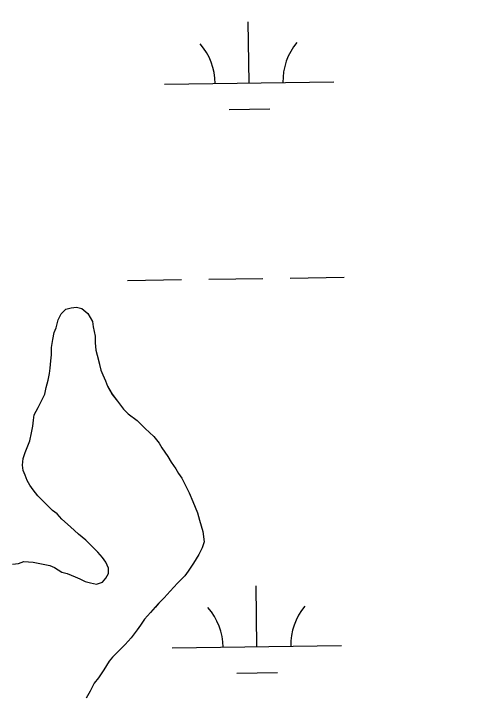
# Model space of a CAD drawing. Extents: x 3767014 to 3805179, y 361544 to 387384.
# Drawn here: x 3789048.9 to 3789328.6, y 371565.3 to 371965.9 of the extents above; entities that cross this region are included whole.
import ezdxf

# ---------------------------------------------------------------- set-up
doc = ezdxf.new("R2010")
doc.units = 0
for name, color, linetype in [('V-RIVR-EDGE', 7, 'Continuous'), ('V-TOPO-SHOR', 7, 'Continuous'), ('V-WETL-SWMP', 7, 'Continuous')]:
    doc.layers.add(name, color=color, linetype=linetype)

msp = doc.modelspace()

# ---------------------------------------------------------------- linework, layer by layer
at = {"layer": 'V-RIVR-EDGE'}
msp.add_spline([(3785266.865, 377529.211), (3785342.8, 377494.248), (3785391.258, 377467.439), (3785439.72, 377442.249), (3785475.246, 377418.707), (3785525.316, 377389.469), (3785575.383, 377359.422), (3785621.413, 377331.811), (3785722.351, 377269.288), (3785796.661, 377231.094), (3785852.385, 377199.415), (3785928.324, 377166.069), (3785964.678, 377149.804), (3786028.506, 377124.576), (3786060.018, 377113.175), (3786092.316, 377092.068), (3786117.34, 377073.405), (3786135.083, 377053.143), (3786154.458, 377039.347), (3786176.258, 377024.735), (3786206.946, 377006.867), (3786256.211, 376979.248), (3786328.098, 376942.677), (3786374.949, 376919.917), (3786491.265, 376862.208), (3786553.467, 376833.749), (3786619.713, 376805.279), (3786729.589, 376759.718), (3786796.656, 376736.099), (3786845.136, 376718.187), (3786867.767, 376712.469), (3787003.51, 376661.992), (3787089.16, 376631.048), (3787163.496, 376603.367), (3787230.559, 376578.13), (3787257.223, 376568.359), (3787300.044, 376551.27), (3787354.992, 376532.533), (3787409.127, 376512.181), (3787544.074, 376466.558), (3787612.756, 376442.126), (3787657.197, 376425.841), (3787730.724, 376398.162), (3787781.63, 376380.244), (3787834.96, 376361.511), (3787891.524, 376341.961), (3787940, 376322.432), (3787998.976, 376297.215), (3788050.697, 376281.721), (3788117.768, 376259.719), (3788176.757, 376240.164), (3788221.198, 376223.879), (3788259.981, 376209.226), (3788406.252, 376164.383), (3788541.215, 376125.23), (3788606.67, 376104.041), (3788679.39, 376077.173), (3788748.889, 376055.974), (3788871.693, 376005.528), (3788969.454, 375966.467), (3789047.013, 375933.926), (3789119.723, 375903.014), (3789155.253, 375881.09), (3789182.716, 375867.274), (3789214.225, 375854.256), (3789257.04, 375834.74), (3789281.286, 375828.21), (3789303.105, 375821.686), (3789328.955, 375809.491), (3789367.724, 375789.177), (3789414.577, 375767.225), (3789468.708, 375745.255), (3789509.105, 375728.981), (3789555.157, 375710.266), (3789585.849, 375694.015), (3789620.578, 375675.328), (3789681.97, 375646.062), (3789753.859, 375610.3), (3789792.633, 375591.603), (3789842.712, 375566.408), (3789897.64, 375539.584), (3789938.019, 375516.03), (3789968.727, 375506.25), (3790004.289, 375497.265), (3790030.972, 375494.773), (3790047.128, 375487.455), (3790077.007, 375469.589), (3790124.633, 375433.077), (3790192.442, 375382.768), (3790252.165, 375332.478), (3790290.91, 375302.459), (3790337.741, 375271.611), (3790406.357, 375220.491), (3790469.329, 375175.855), (3790570.248, 375106.054), (3790647.751, 375050.868), (3790691.367, 375028.115), (3790744.667, 374997.251), (3790806.838, 374955.852), (3790873.863, 374915.249), (3790932, 374877.903), (3791002.231, 374825.97), (3791052.265, 374782.175), (3791082.927, 374753.793), (3791131.331, 374705.149), (3791170.05, 374664.616), (3791192.631, 374638.681), (3791220.891, 374620.01), (3791288.67, 374557.569), (3791322.577, 374533.223), (3791362.944, 374504.817), (3791396.042, 374480.473), (3791434.785, 374449.645), (3791482.407, 374411.517), (3791534.052, 374365.291), (3791646.192, 374254.216), (3791707.514, 374196.644), (3791738.968, 374161.791), (3791773.65, 374123.694), (3791803.497, 374092.888), (3791829.321, 374070.18), (3791830.912, 374059.662), (3791837.316, 374032.958), (3791849.409, 374017.562), (3791884.123, 373992.405), (3791930.977, 373971.262), (3791954.393, 373955.838), (3791993.134, 373924.202), (3792026.979, 373874.785), (3792047.912, 373836.722), (3792063.186, 373799.482), (3792086.509, 373746.857), (3792112.249, 373690.181), (3792141.261, 373648.864), (3792158.993, 373624.558), (3792177.552, 373607.528), (3792214.702, 373586.409), (3792255.083, 373563.665), (3792301.119, 373538.48), (3792346.34, 373510.871), (3792382.671, 373485.71), (3792422.225, 373455.689), (3792479.537, 373411.875), (3792548.144, 373356.711), (3792619.168, 373298.307), (3792672.431, 373252.077), (3792709.534, 373212.357), (3792750.656, 373162.113), (3792839.385, 373068.08), (3792888.572, 373008.92), (3792945.027, 372945.699), (3792999.062, 372884.91), (3793053.898, 372820.884), (3793149.89, 372720.363), (3793208.761, 372653.092), (3793261.195, 372598.777), (3793315.232, 372538.796), (3793358.792, 372493.399), (3793409.592, 372432.618), (3793462.809, 372367.787), (3793498.283, 372323.219), (3793536.997, 372280.26), (3793578.124, 372232.443), (3793604.724, 372196.792), (3793668.438, 372125.466), (3793703.128, 372090.604), (3793760.41, 372034.66), (3793806.384, 371984.404), (3793839.438, 371942.268), (3793939.427, 371823.136), (3793981.333, 371763.186), (3794029.674, 371688.662), (3794050.609, 371651.408), (3794073.177, 371620.62), (3794178.796, 371488.535), (3794237.625, 371404.28), (3794268.243, 371358.106), (3794301.293, 371314.353), (3794332.724, 371269.794), (3794395.613, 371192), (3794429.476, 371149.862), (3794472.201, 371093.953), (3794523.788, 371024.274), (3794601.175, 370922.181), (3794640.679, 370871.942), (3794687.421, 370805.509), (3794733.389, 370752.828), (3794829.339, 370635.323), (3794895.463, 370557.521), (3794959.948, 370470.826), (3795013.158, 370403.569), (3795070.394, 370329.023), (3795159.854, 370203.448), (3795225.98, 370126.454), (3795296.13, 370041.363), (3795379.18, 369940.065), (3795459.001, 369841.201), (3795508.163, 369772.337), (3795554.103, 369708.333), (3795661.315, 369566.538), (3795715.338, 369500.897), (3795762.105, 369444.169), (3795798.366, 369390.703), (3795915.247, 369234.327), (3795963.601, 369165.465), (3796028.082, 369077.153), (3796043.387, 369052.853), (3796054.672, 369037.459), (3796077.242, 369007.48), (3796148.213, 368927.239), (3796183.677, 368878.627), (3796226.382, 368814.631), (3796275.531, 368740.105), (3796314.222, 368688.25), (3796353.714, 368633.158), (3796401.268, 368567.533), (3796456.873, 368487.33), (3796513.292, 368409.551), (3796545.533, 368365.8), (3796626.113, 368246.716), (3796670.449, 368188.377), (3796704.298, 368140.578), (3796751.041, 368074.145), (3796787.308, 368023.105), (3796838.907, 367958.278), (3796844.528, 367942.09), (3796845.295, 367925.104), (3796846.094, 367921.059), (3796852.559, 367919.425), (3796863.071, 367918.59), (3796875.166, 367904.003), (3796903.398, 367874.01), (3796931.629, 367844.017), (3796952.579, 367812.424), (3796982.392, 367767.87), (3797007.371, 367730.606), (3797037.194, 367690.095), (3797062.185, 367657.684), (3797075.869, 367631.77), (3797095.223, 367609.078), (3797126.665, 367569.372), (3797156.484, 367527.244), (3797212.099, 367451.085), (3797254.808, 367388.706), (3797302.183, 367327.228)], degree=3, dxfattribs=at)
at = {"layer": 'V-TOPO-SHOR'}
for points in [[(3789073.018, 371639.063), (3789077.354, 371636.292), (3789080.51, 371635.496), (3789085.243, 371633.511), (3789088.004, 371632.321), (3789091.157, 371630.736), (3789094.313, 371629.942), (3789097.865, 371629.145), (3789101.418, 371630.32), (3789103.396, 371632.686), (3789104.981, 371635.445), (3789104.99, 371638.603), (3789103.417, 371642.158), (3789101.449, 371644.925), (3789098.692, 371648.089), (3789095.147, 371651.648), (3789091.604, 371655.208), (3789087.268, 371658.769), (3789082.542, 371663.121), (3789077.42, 371667.473), (3789074.663, 371670.637), (3789071.902, 371672.618), (3789069.541, 371674.989), (3789065.996, 371678.551), (3789063.237, 371681.318), (3789060.483, 371684.877), (3789058.514, 371687.644), (3789056.942, 371690.411), (3789055.764, 371693.571), (3789054.584, 371696.336), (3789054.197, 371699.494), (3789054.601, 371703.44), (3789055.793, 371706.989), (3789057.38, 371710.934), (3789058.57, 371713.695), (3789059.368, 371718.43), (3789060.165, 371722.376), (3789060.569, 371725.927), (3789060.97, 371729.083), (3789063.346, 371733.421), (3789065.328, 371737.363), (3789067.311, 371741.306), (3789068.107, 371745.252), (3789069.301, 371749.592), (3789070.098, 371753.536), (3789070.499, 371756.694), (3789070.903, 371761.034), (3789071.306, 371764.585), (3789071.314, 371768.927), (3789072.113, 371773.662), (3789072.912, 371777.609), (3789074.102, 371780.369), (3789075.296, 371785.102), (3789076.883, 371788.651), (3789079.65, 371791.41), (3789082.81, 371792.192), (3789085.968, 371792.579), (3789089.124, 371791.785), (3789092.671, 371789.014), (3789095.423, 371784.273), (3789095.813, 371781.113), (3789096.984, 371775.585), (3789096.978, 371771.639), (3789097.363, 371767.295), (3789098.93, 371761.372), (3789100.494, 371755.447), (3789101.674, 371752.682), (3789103.245, 371749.127), (3789104.422, 371745.967), (3789107.177, 371741.224), (3789110.325, 371737.269), (3789113.868, 371732.526), (3789116.624, 371729.757), (3789121.748, 371725.798), (3789126.475, 371721.053), (3789131.595, 371716.306), (3789134.745, 371712.351), (3789136.32, 371709.586), (3789139.861, 371704.448), (3789141.827, 371701.286), (3789144.582, 371697.331), (3789146.154, 371694.566), (3789148.123, 371691.799), (3789150.875, 371686.268), (3789152.448, 371683.106), (3789154.803, 371677.969), (3789157.554, 371671.254), (3789158.729, 371666.91), (3789160.687, 371660.197), (3789161.465, 371654.274), (3789160.273, 371650.723), (3789158.293, 371646.78), (3789155.125, 371641.656), (3789151.956, 371636.925), (3789149.976, 371634.167), (3789145.626, 371629.833), (3789141.274, 371625.106), (3789137.713, 371621.168), (3789134.548, 371618.016), (3789132.57, 371615.653), (3789129.801, 371612.501)], [(3789048.156, 371641.089), (3789051.709, 371641.476), (3789054.869, 371642.654), (3789060.392, 371642.248), (3789066.311, 371641.052), (3789070.258, 371640.253), (3789073.018, 371639.063)], [(3789129.801, 371612.501), (3789126.24, 371608.56), (3789123.864, 371605.011), (3789121.886, 371602.255), (3789118.322, 371597.524), (3789114.763, 371593.585), (3789111.599, 371590.434), (3789107.247, 371586.1), (3789105.268, 371583.737), (3789102.102, 371578.613), (3789098.934, 371573.882), (3789096.558, 371570.73), (3789094.18, 371565.999), (3789091.805, 371562.054)]]:
    msp.add_lwpolyline(points, dxfattribs=at)
at = {"layer": 'V-WETL-SWMP'}
for p, q in [((3789187.897, 371924.919), (3789187.397, 371960.916)), ((3789137.901, 371924.225), (3789237.892, 371925.614)), ((3789176.112, 371909.323), (3789200.11, 371909.656)), ((3789164.094, 371809.145), (3789196.091, 371809.59)), ((3789212.09, 371809.812), (3789244.087, 371810.257)), ((3789116.099, 371808.479), (3789148.096, 371808.923)), ((3789192.517, 371592.276), (3789192.017, 371628.273)), ((3789142.522, 371591.582), (3789242.513, 371592.971)), ((3789180.733, 371576.68), (3789204.731, 371577.014))]:
    msp.add_line(p, q, dxfattribs=at)
for points in [[(3789055.764, 371693.57), (3789054.585, 371696.336), (3789054.197, 371699.494), (3789054.6, 371703.44), (3789055.792, 371706.99), (3789057.379, 371710.934), (3789058.569, 371713.695), (3789059.368, 371718.43), (3789060.166, 371722.375), (3789060.568, 371725.927), (3789060.969, 371729.084), (3789063.346, 371733.42), (3789067.31, 371741.306), (3789068.108, 371745.252), (3789069.301, 371749.591), (3789070.098, 371753.537), (3789070.5, 371756.694), (3789070.903, 371761.035), (3789071.306, 371764.586), (3789071.315, 371768.928), (3789072.114, 371773.663), (3789072.912, 371777.608), (3789074.101, 371780.369), (3789075.295, 371785.103), (3789076.882, 371788.652), (3789079.65, 371791.409), (3789082.81, 371792.192), (3789085.968, 371792.58), (3789089.124, 371791.784), (3789092.671, 371789.014), (3789095.424, 371784.272), (3789095.812, 371781.113), (3789096.985, 371775.585), (3789096.977, 371771.638), (3789097.362, 371767.295), (3789100.495, 371755.447), (3789101.674, 371752.682), (3789103.245, 371749.126), (3789104.423, 371745.966), (3789107.176, 371741.223), (3789110.325, 371737.27), (3789113.868, 371732.526), (3789116.625, 371729.757), (3789121.748, 371725.799), (3789126.475, 371721.053), (3789131.596, 371716.306), (3789134.746, 371712.352), (3789136.319, 371709.586), (3789139.861, 371704.447), (3789141.827, 371701.285), (3789144.582, 371697.332), (3789146.155, 371694.566), (3789148.123, 371691.799), (3789152.447, 371683.106), (3789154.804, 371677.97), (3789157.553, 371671.254), (3789158.729, 371666.91), (3789160.688, 371660.196), (3789161.465, 371654.273), (3789160.274, 371650.723), (3789158.292, 371646.78), (3789155.124, 371641.656), (3789151.956, 371636.926), (3789149.977, 371634.167), (3789145.626, 371629.834), (3789141.274, 371625.107), (3789137.713, 371621.167), (3789134.549, 371618.016), (3789132.571, 371615.652), (3789129.801, 371612.5), (3789126.24, 371608.56), (3789123.865, 371605.012), (3789121.885, 371602.254), (3789118.323, 371597.524), (3789114.763, 371593.585), (3789107.247, 371586.101), (3789105.269, 371583.737), (3789102.101, 371578.612), (3789098.933, 371573.882), (3789096.558, 371570.729), (3789094.18, 371565.998), (3789091.804, 371562.055)], [(3789048.155, 371641.089), (3789051.708, 371641.476), (3789054.868, 371642.654), (3789060.393, 371642.248), (3789070.257, 371640.254), (3789073.018, 371639.064), (3789077.354, 371636.292), (3789080.51, 371635.496), (3789085.242, 371633.512), (3789088.003, 371632.322), (3789091.157, 371630.737), (3789094.313, 371629.941), (3789097.864, 371629.144), (3789101.419, 371630.321), (3789103.397, 371632.685), (3789104.982, 371635.445), (3789104.989, 371638.602), (3789103.417, 371642.158), (3789101.449, 371644.925), (3789098.693, 371648.089), (3789091.603, 371655.208), (3789087.268, 371658.77), (3789082.541, 371663.121), (3789077.419, 371667.474), (3789074.662, 371670.637), (3789071.903, 371672.617), (3789063.238, 371681.318), (3789060.482, 371684.877), (3789058.514, 371687.644), (3789056.941, 371690.41), (3789055.764, 371693.57)]]:
    msp.add_lwpolyline(points, dxfattribs=at)
for centre, start, end in [((3789132.652, 371924.627), 0.02404, 41.5677), ((3789243.128, 371926.161), 140.02403, 181.56769), ((3789137.273, 371591.984), 0.02404, 41.5677), ((3789247.748, 371593.519), 140.02403, 181.56769)]:
    msp.add_arc(centre, 35.246, start, end, dxfattribs=at)

doc.saveas('drawing.dxf')
